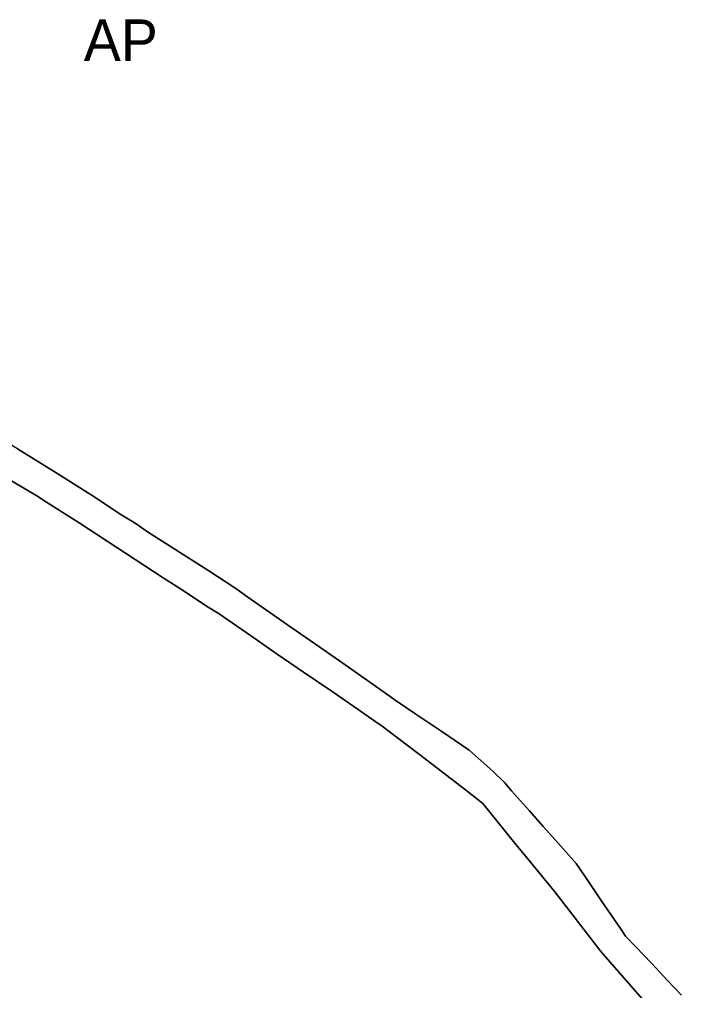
# Model space of a CAD drawing. Extents: x -555509 to -553005, y -1186756 to -1182560.
# Drawn here: x -553599.5 to -553376.3, y -1185808.2 to -1185481 of the extents above; entities that cross this region are included whole.
import ezdxf

# ---------------------------------------------------------------- set-up
doc = ezdxf.new("R2010")
doc.units = 0
for name, color, linetype in [('Level 59', 7, 'Continuous'), ('OBRYS_PLOCH', 7, 'Continuous'), ('stav_AP', 7, 'Continuous'), ('stav_DS', 7, 'Continuous')]:
    doc.layers.add(name, color=color, linetype=linetype)

msp = doc.modelspace()

# ---------------------------------------------------------------- linework, layer by layer
at = {"layer": 'OBRYS_PLOCH'}
for p, q in [((-553574.97, -1185641.41), (-553587.43, -1185633.52)), ((-553592.98, -1185641.81), (-553603.99, -1185635.31)), ((-553592.98, -1185641.81), (-553591.54, -1185642.86)), ((-553591.54, -1185642.86), (-553592.98, -1185641.81)), ((-553564.93, -1185648.01), (-553574.97, -1185641.41)), ((-553560.42, -1185650.75), (-553564.93, -1185648.01)), ((-553555.99, -1185653.83), (-553560.42, -1185650.75)), ((-553547.93, -1185658.91), (-553555.99, -1185653.83)), ((-553535.98, -1185666.56), (-553547.93, -1185658.91)), ((-553526.49, -1185672.78), (-553535.98, -1185666.56)), ((-553543.64, -1185673.85), (-553550.97, -1185669.1)), ((-553522.43, -1185675.63), (-553526.49, -1185672.78)), ((-553536.39, -1185678.71), (-553543.64, -1185673.85)), ((-553536.39, -1185678.71), (-553543.64, -1185673.85)), ((-553536.39, -1185678.71), (-553532.11, -1185681.22)), ((-553532.11, -1185681.22), (-553536.39, -1185678.71)), ((-553521.62, -1185688.57), (-553532.11, -1185681.22)), ((-553512.6, -1185694.85), (-553521.62, -1185688.57)), ((-553512.6, -1185694.85), (-553521.62, -1185688.57)), ((-553512.6, -1185694.85), (-553503.71, -1185700.88)), ((-553503.71, -1185700.88), (-553512.6, -1185694.85)), ((-553503.71, -1185700.88), (-553512.6, -1185694.85)), ((-553503.71, -1185700.88), (-553493.74, -1185707.66)), ((-553493.74, -1185707.66), (-553503.71, -1185700.88)), ((-553493.74, -1185707.66), (-553503.71, -1185700.88)), ((-553474.54, -1185709.08), (-553482.49, -1185703.51)), ((-553493.74, -1185707.66), (-553486.74, -1185712.47)), ((-553486.74, -1185712.47), (-553493.74, -1185707.66)), ((-553486.74, -1185712.47), (-553493.74, -1185707.66)), ((-553472.83, -1185710.38), (-553474.54, -1185709.08)), ((-553486.74, -1185712.47), (-553479.69, -1185717.41)), ((-553479.69, -1185717.41), (-553486.74, -1185712.47)), ((-553479.69, -1185717.41), (-553486.74, -1185712.47)), ((-553465.79, -1185715.08), (-553472.83, -1185710.38)), ((-553457.07, -1185720.92), (-553465.79, -1185715.08)), ((-553479.69, -1185717.41), (-553477.18, -1185719.09)), ((-553477.18, -1185719.09), (-553479.69, -1185717.41)), ((-553477.18, -1185719.09), (-553479.69, -1185717.41)), ((-553477.18, -1185719.09), (-553472.43, -1185722.7)), ((-553472.43, -1185722.7), (-553477.18, -1185719.09)), ((-553472.43, -1185722.7), (-553477.18, -1185719.09)), ((-553472.43, -1185722.7), (-553465.04, -1185728.31)), ((-553465.04, -1185728.31), (-553472.43, -1185722.7)), ((-553465.04, -1185728.31), (-553472.43, -1185722.7)), ((-553447.87, -1185727.18), (-553457.07, -1185720.92)), ((-553465.04, -1185728.31), (-553449.05, -1185740.6)), ((-553449.05, -1185740.6), (-553465.04, -1185728.31)), ((-553449.05, -1185740.6), (-553465.04, -1185728.31)), ((-553447.87, -1185727.18), (-553439.85, -1185734.34)), ((-553439.85, -1185734.34), (-553447.87, -1185727.18)), ((-553439.85, -1185734.34), (-553435.86, -1185738.26)), ((-553435.86, -1185738.26), (-553439.85, -1185734.34)), ((-553435.86, -1185738.26), (-553433.56, -1185740.88)), ((-553433.56, -1185740.88), (-553435.86, -1185738.26)), ((-553449.05, -1185740.6), (-553443.3, -1185745.22)), ((-553443.3, -1185745.22), (-553449.05, -1185740.6)), ((-553443.3, -1185745.22), (-553449.05, -1185740.6)), ((-553433.56, -1185740.88), (-553427.52, -1185747.66)), ((-553427.52, -1185747.66), (-553433.56, -1185740.88)), ((-553443.3, -1185745.22), (-553435.29, -1185755.11)), ((-553435.29, -1185755.11), (-553443.3, -1185745.22)), ((-553435.29, -1185755.11), (-553443.3, -1185745.22)), ((-553427.52, -1185747.66), (-553422.94, -1185752.94)), ((-553422.94, -1185752.94), (-553427.52, -1185747.66)), ((-553435.29, -1185755.11), (-553431.55, -1185759.64)), ((-553431.55, -1185759.64), (-553435.29, -1185755.11)), ((-553431.55, -1185759.64), (-553435.29, -1185755.11)), ((-553422.94, -1185752.94), (-553417.75, -1185758.72)), ((-553417.75, -1185758.72), (-553422.94, -1185752.94)), ((-553417.75, -1185758.72), (-553411.78, -1185765.42)), ((-553411.78, -1185765.42), (-553417.75, -1185758.72)), ((-553431.55, -1185759.64), (-553428.14, -1185763.8)), ((-553428.14, -1185763.8), (-553431.55, -1185759.64)), ((-553428.14, -1185763.8), (-553431.55, -1185759.64)), ((-553428.14, -1185763.8), (-553424.61, -1185768.12)), ((-553424.61, -1185768.12), (-553428.14, -1185763.8)), ((-553424.61, -1185768.12), (-553428.14, -1185763.8)), ((-553424.61, -1185768.12), (-553419.02, -1185774.96)), ((-553419.02, -1185774.96), (-553424.61, -1185768.12)), ((-553419.02, -1185774.96), (-553424.61, -1185768.12)), ((-553411.78, -1185765.42), (-553407.38, -1185771.79)), ((-553407.38, -1185771.79), (-553411.78, -1185765.42)), ((-553407.38, -1185771.79), (-553403.33, -1185777.91)), ((-553403.33, -1185777.91), (-553407.38, -1185771.79)), ((-553419.02, -1185774.96), (-553412.13, -1185783.83)), ((-553412.13, -1185783.83), (-553419.02, -1185774.96)), ((-553412.13, -1185783.83), (-553419.02, -1185774.96)), ((-553403.33, -1185777.91), (-553396.85, -1185787.35)), ((-553396.85, -1185787.35), (-553403.33, -1185777.91)), ((-553412.13, -1185783.83), (-553403.79, -1185794.65)), ((-553403.79, -1185794.65), (-553412.13, -1185783.83)), ((-553403.79, -1185794.65), (-553412.13, -1185783.83)), ((-553396.85, -1185787.35), (-553395.11, -1185789.87)), ((-553395.11, -1185789.87), (-553396.85, -1185787.35)), ((-553395.11, -1185789.87), (-553391.72, -1185793.5)), ((-553391.72, -1185793.5), (-553395.11, -1185789.87)), ((-553403.79, -1185794.65), (-553402.77, -1185795.87)), ((-553402.77, -1185795.87), (-553403.79, -1185794.65)), ((-553402.77, -1185795.87), (-553403.79, -1185794.65)), ((-553391.72, -1185793.5), (-553386.44, -1185798.95)), ((-553386.44, -1185798.95), (-553391.72, -1185793.5)), ((-553402.77, -1185795.87), (-553385.33, -1185815.75)), ((-553385.33, -1185815.75), (-553402.77, -1185795.87)), ((-553385.33, -1185815.75), (-553402.77, -1185795.87)), ((-553386.44, -1185798.95), (-553381.11, -1185804.72)), ((-553381.11, -1185804.72), (-553386.44, -1185798.95)), ((-553381.11, -1185804.72), (-553376.26, -1185809.74)), ((-553376.26, -1185809.74), (-553381.11, -1185804.72))]:
    msp.add_line(p, q, dxfattribs=at)
for points in [[(-553587.43, -1185633.52), (-553600.11, -1185625.71), (-553612.83, -1185618.06), (-553625.4, -1185610.24)], [(-553600.11, -1185625.71), (-553587.43, -1185633.52), (-553574.97, -1185641.41), (-553564.93, -1185648.01), (-553560.42, -1185650.75), (-553555.99, -1185653.83), (-553547.93, -1185658.91), (-553535.98, -1185666.56), (-553526.49, -1185672.78), (-553522.43, -1185675.63), (-553509.14, -1185684.94), (-553500.01, -1185691.3), (-553491.58, -1185697.09), (-553482.49, -1185703.51), (-553474.54, -1185709.08), (-553472.83, -1185710.38), (-553465.79, -1185715.08), (-553457.07, -1185720.92), (-553447.87, -1185727.18)], [(-553614.92, -1185628.59), (-553603.99, -1185635.31), (-553592.98, -1185641.81)], [(-553591.54, -1185642.86), (-553592.98, -1185641.81), (-553603.99, -1185635.31), (-553614.92, -1185628.59)], [(-553591.54, -1185642.86), (-553579.37, -1185650.59), (-553550.97, -1185669.1), (-553543.64, -1185673.85), (-553536.39, -1185678.71)], [(-553550.97, -1185669.1), (-553579.37, -1185650.59), (-553591.54, -1185642.86)], [(-553543.64, -1185673.85), (-553550.97, -1185669.1), (-553579.37, -1185650.59), (-553591.54, -1185642.86)], [(-553500.01, -1185691.3), (-553509.14, -1185684.94), (-553522.43, -1185675.63)], [(-553521.62, -1185688.57), (-553532.11, -1185681.22), (-553536.39, -1185678.71)], [(-553532.11, -1185681.22), (-553521.62, -1185688.57), (-553512.6, -1185694.85)], [(-553482.49, -1185703.51), (-553491.58, -1185697.09), (-553500.01, -1185691.3)]]:
    msp.add_lwpolyline(points, dxfattribs=at)
at = {"layer": 'stav_AP'}
for p, q in [((-553592.98, -1185641.81), (-553603.99, -1185635.31)), ((-553591.54, -1185642.86), (-553592.98, -1185641.81)), ((-553579.37, -1185650.59), (-553591.54, -1185642.86)), ((-553536.39, -1185678.71), (-553543.64, -1185673.85)), ((-553532.11, -1185681.22), (-553536.39, -1185678.71)), ((-553521.62, -1185688.57), (-553532.11, -1185681.22)), ((-553493.74, -1185707.66), (-553503.71, -1185700.88)), ((-553486.74, -1185712.47), (-553493.74, -1185707.66)), ((-553479.69, -1185717.41), (-553486.74, -1185712.47)), ((-553477.18, -1185719.09), (-553479.69, -1185717.41)), ((-553472.43, -1185722.7), (-553477.18, -1185719.09)), ((-553465.04, -1185728.31), (-553472.43, -1185722.7)), ((-553449.05, -1185740.6), (-553465.04, -1185728.31)), ((-553447.87, -1185727.18), (-553439.85, -1185734.34)), ((-553439.85, -1185734.34), (-553435.86, -1185738.26)), ((-553435.86, -1185738.26), (-553433.56, -1185740.88)), ((-553443.3, -1185745.22), (-553449.05, -1185740.6)), ((-553433.56, -1185740.88), (-553427.52, -1185747.66)), ((-553435.29, -1185755.11), (-553443.3, -1185745.22)), ((-553427.52, -1185747.66), (-553422.94, -1185752.94)), ((-553431.55, -1185759.64), (-553435.29, -1185755.11)), ((-553422.94, -1185752.94), (-553417.75, -1185758.72)), ((-553417.75, -1185758.72), (-553411.78, -1185765.42)), ((-553428.14, -1185763.8), (-553431.55, -1185759.64)), ((-553424.61, -1185768.12), (-553428.14, -1185763.8)), ((-553419.02, -1185774.96), (-553424.61, -1185768.12)), ((-553411.78, -1185765.42), (-553407.38, -1185771.79)), ((-553407.38, -1185771.79), (-553403.33, -1185777.91)), ((-553412.13, -1185783.83), (-553419.02, -1185774.96)), ((-553403.33, -1185777.91), (-553396.85, -1185787.35)), ((-553403.79, -1185794.65), (-553412.13, -1185783.83)), ((-553396.85, -1185787.35), (-553395.11, -1185789.87)), ((-553395.11, -1185789.87), (-553391.72, -1185793.5)), ((-553402.77, -1185795.87), (-553403.79, -1185794.65)), ((-553391.72, -1185793.5), (-553386.44, -1185798.95)), ((-553385.33, -1185815.75), (-553402.77, -1185795.87)), ((-553386.44, -1185798.95), (-553381.11, -1185804.72)), ((-553381.11, -1185804.72), (-553376.26, -1185809.74))]:
    msp.add_line(p, q, dxfattribs=at)
for points in [[(-553600.11, -1185625.71), (-553587.43, -1185633.52), (-553574.97, -1185641.41), (-553564.93, -1185648.01), (-553560.42, -1185650.75), (-553555.99, -1185653.83), (-553547.93, -1185658.91), (-553535.98, -1185666.56), (-553526.49, -1185672.78), (-553522.43, -1185675.63), (-553509.14, -1185684.94), (-553500.01, -1185691.3), (-553491.58, -1185697.09), (-553482.49, -1185703.51), (-553474.54, -1185709.08), (-553472.83, -1185710.38), (-553465.79, -1185715.08), (-553457.07, -1185720.92), (-553447.87, -1185727.18)], [(-553543.64, -1185673.85), (-553550.97, -1185669.1), (-553579.37, -1185650.59)], [(-553503.71, -1185700.88), (-553512.6, -1185694.85), (-553521.62, -1185688.57)]]:
    msp.add_lwpolyline(points, dxfattribs=at)
at = {"layer": 'stav_DS'}
for p, q in [((-553560.42, -1185650.75), (-553564.93, -1185648.01)), ((-553503.71, -1185700.88), (-553493.74, -1185707.66)), ((-553493.74, -1185707.66), (-553486.74, -1185712.47)), ((-553486.74, -1185712.47), (-553479.69, -1185717.41)), ((-553465.79, -1185715.08), (-553472.83, -1185710.38)), ((-553457.07, -1185720.92), (-553465.79, -1185715.08)), ((-553479.69, -1185717.41), (-553477.18, -1185719.09)), ((-553477.18, -1185719.09), (-553472.43, -1185722.7)), ((-553472.43, -1185722.7), (-553465.04, -1185728.31)), ((-553447.87, -1185727.18), (-553457.07, -1185720.92)), ((-553465.04, -1185728.31), (-553449.05, -1185740.6)), ((-553439.85, -1185734.34), (-553447.87, -1185727.18)), ((-553435.86, -1185738.26), (-553439.85, -1185734.34)), ((-553433.56, -1185740.88), (-553435.86, -1185738.26)), ((-553449.05, -1185740.6), (-553443.3, -1185745.22)), ((-553427.52, -1185747.66), (-553433.56, -1185740.88)), ((-553443.3, -1185745.22), (-553435.29, -1185755.11)), ((-553422.94, -1185752.94), (-553427.52, -1185747.66)), ((-553435.29, -1185755.11), (-553431.55, -1185759.64)), ((-553417.75, -1185758.72), (-553422.94, -1185752.94)), ((-553411.78, -1185765.42), (-553417.75, -1185758.72)), ((-553431.55, -1185759.64), (-553428.14, -1185763.8)), ((-553428.14, -1185763.8), (-553424.61, -1185768.12)), ((-553424.61, -1185768.12), (-553419.02, -1185774.96)), ((-553407.38, -1185771.79), (-553411.78, -1185765.42)), ((-553403.33, -1185777.91), (-553407.38, -1185771.79)), ((-553419.02, -1185774.96), (-553412.13, -1185783.83)), ((-553396.85, -1185787.35), (-553403.33, -1185777.91)), ((-553412.13, -1185783.83), (-553403.79, -1185794.65)), ((-553395.11, -1185789.87), (-553396.85, -1185787.35)), ((-553391.72, -1185793.5), (-553395.11, -1185789.87)), ((-553403.79, -1185794.65), (-553402.77, -1185795.87)), ((-553386.44, -1185798.95), (-553391.72, -1185793.5)), ((-553402.77, -1185795.87), (-553385.33, -1185815.75)), ((-553381.11, -1185804.72), (-553386.44, -1185798.95)), ((-553376.26, -1185809.74), (-553381.11, -1185804.72))]:
    msp.add_line(p, q, dxfattribs=at)
for points in [[(-553587.43, -1185633.52), (-553600.11, -1185625.71), (-553612.83, -1185618.06)], [(-553564.93, -1185648.01), (-553574.97, -1185641.41), (-553587.43, -1185633.52)], [(-553603.99, -1185635.31), (-553592.98, -1185641.81), (-553591.54, -1185642.86)], [(-553591.54, -1185642.86), (-553579.37, -1185650.59), (-553550.97, -1185669.1)], [(-553547.93, -1185658.91), (-553555.99, -1185653.83), (-553560.42, -1185650.75)], [(-553522.43, -1185675.63), (-553526.49, -1185672.78), (-553535.98, -1185666.56), (-553547.93, -1185658.91)], [(-553550.97, -1185669.1), (-553543.64, -1185673.85), (-553536.39, -1185678.71)], [(-553500.01, -1185691.3), (-553509.14, -1185684.94), (-553522.43, -1185675.63)], [(-553536.39, -1185678.71), (-553532.11, -1185681.22), (-553521.62, -1185688.57), (-553512.6, -1185694.85), (-553503.71, -1185700.88)], [(-553482.49, -1185703.51), (-553491.58, -1185697.09), (-553500.01, -1185691.3)], [(-553472.83, -1185710.38), (-553474.54, -1185709.08), (-553482.49, -1185703.51)]]:
    msp.add_lwpolyline(points, dxfattribs=at)

# ---------------------------------------------------------------- texts
at = {"layer": 'Level 59'}
msp.add_text('AP', height=14, dxfattribs=at).set_placement((-553577.77, -1185494.96))

doc.saveas('drawing.dxf')
